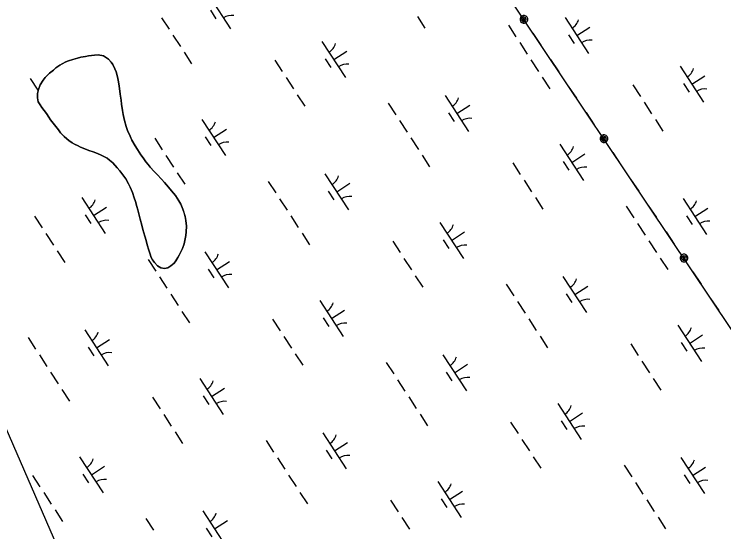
# Model space of a CAD drawing. Extents: x 3953924 to 3974542, y 193747 to 216192.
# Drawn here: x 3961293 to 3962117, y 210540 to 211142 of the extents above; entities that cross this region are included whole.
import ezdxf

# ---------------------------------------------------------------- set-up
doc = ezdxf.new("R2010")
doc.units = 0
for name, color, linetype in [('V-TOPO-SHOR', 7, 'Continuous'), ('V-UTIL-LINE', 7, 'Continuous'), ('V-WETL-SWMP', 7, 'Continuous')]:
    doc.layers.add(name, color=color, linetype=linetype)

msp = doc.modelspace()

# ---------------------------------------------------------------- linework, layer by layer
at = {"layer": 'V-TOPO-SHOR'}
for points in [[(3961376.27, 211092.9), (3961370.7, 211091.99), (3961366.76, 211090.94), (3961361.46, 211089.49), (3961356.42, 211087.76), (3961353.43, 211086.56), (3961349.07, 211084.43), (3961346.34, 211082.55), (3961341.7, 211079.46), (3961338.83, 211077.04), (3961334.33, 211073.28), (3961331.73, 211070.72), (3961329.41, 211068.43), (3961326.94, 211065.33), (3961323.64, 211059.79), (3961321.43, 211054.52), (3961320.44, 211049.64), (3961320.27, 211044.62), (3961321.19, 211040.27), (3961323.33, 211036.46), (3961325.48, 211033.59), (3961328.3, 211029.9), (3961330.85, 211026.49), (3961333.67, 211022.13), (3961335.41, 211019.27), (3961344.82, 211007.66)], [(3961344.82, 211007.66), (3961347.1, 211004.25), (3961351.27, 211000.01), (3961354.51, 210997.14), (3961356.8, 210995.09), (3961360.71, 210992.48), (3961363.41, 210990.96), (3961367.74, 210988.9), (3961370.44, 210987.52), (3961377.2, 210984.62), (3961380.04, 210983.51), (3961384.92, 210981.98), (3961388.3, 210980.74), (3961393.44, 210978.66), (3961396.82, 210977.14), (3961401.28, 210974.53), (3961404.11, 210972.34), (3961407.75, 210969.05), (3961412.86, 210963.45), (3961416.09, 210959.76), (3961418.24, 210956.9), (3961420.66, 210953.76), (3961422.94, 210950.49), (3961426.15, 210944.76), (3961428.02, 210940.81), (3961430.55, 210934.82), (3961432.67, 210928.57), (3961434, 210924.48), (3961435.58, 210918.37), (3961436.77, 210914.56), (3961438.35, 210908.3), (3961439.54, 210903.95), (3961441.39, 210896.88), (3961442.71, 210891.86), (3961445.09, 210884.1), (3961446.41, 210879.07), (3961447.86, 210874.04), (3961449.58, 210867.79), (3961450.77, 210864.11), (3961452.5, 210859.35), (3961453.83, 210856.63), (3961456.11, 210853.35), (3961459.88, 210849.52), (3961463.66, 210847.19), (3961467.73, 210846.35), (3961471.67, 210847.4), (3961475.35, 210849.68), (3961478.9, 210852.77), (3961481.09, 210855.2), (3961483.43, 210859.11), (3961484.81, 210861.95), (3961487.15, 210866.55), (3961488.8, 210869.79), (3961490.75, 210875.2), (3961491.59, 210879), (3961492.58, 210884.69), (3961493.16, 210889.16), (3961493.34, 210895.81), (3961492.58, 210902.33), (3961491.8, 210906.67), (3961490.48, 210911.03), (3961489.15, 210915.38), (3961486.62, 210921.37), (3961484.34, 210925.18), (3961480.45, 210931.18), (3961475.89, 210936.78), (3961472.66, 210940.88), (3961467.68, 210946.34), (3961464.46, 210950.3), (3961459.34, 210955.63), (3961455.97, 210959.05), (3961451.26, 210964.11), (3961448.71, 210967.25), (3961446.29, 210970.25), (3961442.94, 210975.16), (3961440.52, 210978.71), (3961436.63, 210984.57), (3961433.81, 210988.8), (3961429.93, 210995.48), (3961427.93, 211000.11), (3961425, 211006.91), (3961423.41, 211011.54), (3961421.56, 211018.47), (3961419.98, 211025.27), (3961419.07, 211030.16), (3961418.04, 211037.36), (3961417.4, 211042.11), (3961416.5, 211049.17), (3961415.22, 211058.68), (3961414.05, 211065.2), (3961413.4, 211069.28), (3961411.68, 211074.85), (3961410.21, 211078.39), (3961407.67, 211083.3), (3961405.93, 211086.02), (3961402.84, 211089.71), (3961397.17, 211093.55), (3961390.66, 211094.55), (3961386.46, 211094.45), (3961379.8, 211093.69), (3961376.27, 211092.9)]]:
    msp.add_lwpolyline(points, dxfattribs=at)
at = {"layer": 'V-UTIL-LINE'}
for points in [[(3969933.5, 199153.6), (3965324.75, 205998.56), (3961472.65, 211751.95)], [(3960964.1, 211397.08), (3962099.71, 208779.48)], [(3961885.03, 211136.03), (3961884.5, 211134.69), (3961885.63, 211134.97), (3961886.1, 211136.25), (3961885.16, 211137.37), (3961883.7, 211136.5), (3961883.19, 211134.21), (3961885.01, 211133.09), (3961887.32, 211133.86), (3961887.87, 211136.08), (3961887.06, 211138.16), (3961884.75, 211138.85), (3961882.38, 211137.46), (3961881.29, 211133.53), (3961882.53, 211132.29), (3961884.15, 211131.62), (3961885.91, 211131.62), (3961887.53, 211132.29), (3961888.77, 211133.54), (3961889.44, 211135.16), (3961889.44, 211136.91), (3961888.77, 211138.54), (3961887.52, 211139.78), (3961885.9, 211140.45), (3961884.14, 211140.45), (3961882.52, 211139.77), (3961881.28, 211138.53), (3961880.61, 211136.91), (3961880.61, 211135.15), (3961881.29, 211133.53)], [(3961905.26, 211105.78), (3961895.81, 211119.91)], [(3961925.85, 211075.04), (3961916.39, 211089.16)], [(3961946.43, 211044.29), (3961936.98, 211058.42)], [(3961967.02, 211013.55), (3961957.56, 211027.67)], [(3961977.94, 210997.26), (3961977.41, 210995.93), (3961978.54, 210996.2), (3961979.01, 210997.49), (3961978.07, 210998.61), (3961976.61, 210997.73), (3961976.1, 210995.44), (3961977.92, 210994.32), (3961980.23, 210995.09), (3961980.78, 210997.31), (3961979.97, 210999.39), (3961977.66, 211000.08), (3961975.29, 210998.69), (3961974.2, 210994.76), (3961975.44, 210993.52), (3961977.06, 210992.85), (3961978.82, 210992.85), (3961980.44, 210993.52), (3961981.68, 210994.77), (3961982.35, 210996.39), (3961982.35, 210998.15), (3961981.68, 210999.77), (3961980.43, 211001.01), (3961978.81, 211001.68), (3961977.06, 211001.68), (3961975.43, 211001), (3961974.19, 210999.76), (3961973.52, 210998.14), (3961973.52, 210996.38), (3961974.2, 210994.76)], [(3961998.17, 210967.02), (3961988.72, 210981.14)], [(3962018.76, 210936.27), (3962009.3, 210950.4)], [(3962039.34, 210905.53), (3962029.89, 210919.65)], [(3962059.93, 210874.78), (3962050.47, 210888.91)], [(3962070.85, 210858.5), (3962070.32, 210857.16), (3962071.45, 210857.43), (3962071.92, 210858.72), (3962070.98, 210859.84), (3962069.52, 210858.96), (3962069.01, 210856.67), (3962070.83, 210855.56), (3962073.14, 210856.32), (3962073.69, 210858.54), (3962072.88, 210860.63), (3962070.57, 210861.32), (3962068.2, 210859.92), (3962067.11, 210855.99), (3962068.35, 210854.75), (3962069.97, 210854.08), (3962071.73, 210854.08), (3962073.35, 210854.76), (3962074.59, 210856), (3962075.26, 210857.62), (3962075.26, 210859.38), (3962074.59, 210861), (3962073.34, 210862.24), (3962071.72, 210862.91), (3962069.96, 210862.91), (3962068.34, 210862.24), (3962067.1, 210860.99), (3962066.43, 210859.37), (3962066.43, 210857.61), (3962067.11, 210855.99)], [(3962091.08, 210828.25), (3962081.63, 210842.37)], [(3962111.67, 210797.5), (3962102.21, 210811.63)]]:
    msp.add_lwpolyline(points, dxfattribs=at)
at = {"layer": 'V-WETL-SWMP'}
for p, q in [((3961517.18, 211166.92), (3961544.45, 211125.01)), ((3961521.07, 211146.79), (3961527.62, 211136.73)), ((3961761.43, 211139.14), (3961770.16, 211125.73)), ((3961464.45, 211137.87), (3961473.18, 211124.46)), ((3961932.89, 211138.09), (3961960.17, 211096.18)), ((3961867.07, 211129.16), (3961875.8, 211115.75)), ((3961946.53, 211117.14), (3961961.62, 211126.96)), ((3961477.54, 211117.76), (3961486.27, 211104.35)), ((3961936.79, 211117.95), (3961943.34, 211107.9)), ((3961650.6, 211110.3), (3961677.87, 211068.4)), ((3961880.16, 211109.04), (3961888.89, 211095.63)), ((3961664.24, 211089.35), (3961679.32, 211099.17)), ((3961356.42, 211087.76), (3961361.45, 211089.49)), ((3961361.45, 211089.49), (3961366.76, 211090.94)), ((3961366.76, 211090.94), (3961370.7, 211091.99)), ((3961370.7, 211091.99), (3961376.27, 211092.9)), ((3961376.27, 211092.9), (3961379.8, 211093.69)), ((3961379.8, 211093.69), (3961386.46, 211094.45)), ((3961386.46, 211094.45), (3961390.66, 211094.55)), ((3961390.66, 211094.55), (3961397.17, 211093.55)), ((3961397.17, 211093.55), (3961402.84, 211089.71)), ((3961402.84, 211089.71), (3961405.93, 211086.02)), ((3961490.63, 211097.64), (3961499.36, 211084.23)), ((3961654.5, 211090.17), (3961661.04, 211080.11)), ((3961341.7, 211079.46), (3961346.34, 211082.55)), ((3961346.34, 211082.55), (3961349.07, 211084.43)), ((3961349.07, 211084.43), (3961353.43, 211086.56)), ((3961353.43, 211086.56), (3961356.42, 211087.76)), ((3961405.93, 211086.02), (3961407.67, 211083.3)), ((3961407.67, 211083.3), (3961410.21, 211078.39)), ((3961595.84, 211088.62), (3961604.57, 211075.22)), ((3961893.26, 211088.93), (3961901.99, 211075.52)), ((3962066.31, 211081.47), (3962093.59, 211039.57)), ((3961329.41, 211068.43), (3961334.33, 211073.28)), ((3961334.33, 211073.28), (3961338.83, 211077.04)), ((3961338.83, 211077.04), (3961341.7, 211079.46)), ((3961410.21, 211078.39), (3961411.68, 211074.85)), ((3961411.68, 211074.85), (3961413.4, 211069.28)), ((3961311.95, 211067.24), (3961320.68, 211053.83)), ((3961323.64, 211059.79), (3961326.94, 211065.33)), ((3961326.94, 211065.33), (3961329.41, 211068.43)), ((3961413.4, 211069.28), (3961414.05, 211065.2)), ((3961414.05, 211065.2), (3961415.22, 211058.68)), ((3961608.93, 211068.51), (3961617.66, 211055.1)), ((3961906.35, 211068.81), (3961915.08, 211055.4)), ((3962079.95, 211060.52), (3962095.04, 211070.34)), ((3961321.43, 211054.52), (3961323.64, 211059.79)), ((3961415.22, 211058.68), (3961416.5, 211049.17)), ((3962011.56, 211059.79), (3962020.28, 211046.38)), ((3962070.21, 211061.34), (3962076.76, 211051.28)), ((3961320.27, 211044.62), (3961320.44, 211049.64)), ((3961320.44, 211049.64), (3961321.43, 211054.52)), ((3961416.5, 211049.17), (3961417.4, 211042.11)), ((3961622.03, 211048.4), (3961630.76, 211034.99)), ((3961321.19, 211040.27), (3961320.27, 211044.62)), ((3961323.33, 211036.46), (3961321.19, 211040.27)), ((3961417.4, 211042.11), (3961418.04, 211037.36)), ((3961793.49, 211047.34), (3961820.76, 211005.44)), ((3961325.48, 211033.59), (3961323.33, 211036.46)), ((3961328.3, 211029.9), (3961325.48, 211033.59)), ((3961418.04, 211037.36), (3961419.07, 211030.16)), ((3961727.67, 211038.41), (3961736.4, 211025)), ((3961807.13, 211026.39), (3961822.21, 211036.21)), ((3962024.65, 211039.68), (3962033.38, 211026.27)), ((3961330.85, 211026.49), (3961328.3, 211029.9)), ((3961333.67, 211022.13), (3961330.85, 211026.49)), ((3961419.07, 211030.16), (3961419.98, 211025.27)), ((3961419.98, 211025.27), (3961421.56, 211018.47)), ((3961797.39, 211027.21), (3961803.93, 211017.15)), ((3961335.41, 211019.27), (3961333.67, 211022.13)), ((3961344.82, 211007.66), (3961335.41, 211019.27)), ((3961421.56, 211018.47), (3961423.41, 211011.54)), ((3961511.19, 211019.56), (3961538.47, 210977.65)), ((3961740.76, 211018.3), (3961749.49, 211004.89)), ((3962037.74, 211019.57), (3962046.47, 211006.16)), ((3961347.1, 211004.25), (3961344.82, 211007.66)), ((3961423.41, 211011.54), (3961425, 211006.91)), ((3961524.83, 210998.61), (3961539.92, 211008.43)), ((3961351.27, 211000.01), (3961347.1, 211004.25)), ((3961354.5, 210997.14), (3961351.27, 211000.01)), ((3961425, 211006.91), (3961427.93, 211000.11)), ((3961427.93, 211000.11), (3961429.93, 210995.48)), ((3961515.09, 210999.42), (3961521.64, 210989.37)), ((3961356.8, 210995.09), (3961354.5, 210997.14)), ((3961360.71, 210992.48), (3961356.8, 210995.09)), ((3961363.41, 210990.97), (3961360.71, 210992.48)), ((3961367.74, 210988.9), (3961363.41, 210990.97)), ((3961429.93, 210995.48), (3961433.81, 210988.8)), ((3961456.44, 210997.88), (3961465.17, 210984.47)), ((3961753.85, 210998.18), (3961762.58, 210984.77)), ((3961926.91, 210990.73), (3961954.18, 210948.82)), ((3961370.44, 210987.52), (3961367.74, 210988.9)), ((3961377.2, 210984.62), (3961370.44, 210987.52)), ((3961380.04, 210983.51), (3961377.2, 210984.62)), ((3961384.92, 210981.98), (3961380.04, 210983.51)), ((3961433.81, 210988.8), (3961436.63, 210984.57)), ((3961436.63, 210984.57), (3961440.52, 210978.71)), ((3961388.3, 210980.74), (3961384.92, 210981.98)), ((3961393.44, 210978.66), (3961388.3, 210980.74)), ((3961396.82, 210977.14), (3961393.44, 210978.66)), ((3961401.28, 210974.53), (3961396.82, 210977.14)), ((3961404.11, 210972.34), (3961401.28, 210974.53)), ((3961440.52, 210978.71), (3961442.94, 210975.16)), ((3961442.94, 210975.16), (3961446.29, 210970.25)), ((3961469.53, 210977.77), (3961478.26, 210964.36)), ((3961766.95, 210978.07), (3961775.67, 210964.66)), ((3961940.55, 210969.77), (3961955.63, 210979.59)), ((3961407.75, 210969.05), (3961404.11, 210972.34)), ((3961412.86, 210963.45), (3961407.75, 210969.05)), ((3961446.29, 210970.25), (3961448.71, 210967.25)), ((3961448.71, 210967.25), (3961451.26, 210964.11)), ((3961872.15, 210969.05), (3961880.88, 210955.64)), ((3961930.81, 210970.59), (3961937.35, 210960.54)), ((3961416.09, 210959.76), (3961412.86, 210963.45)), ((3961418.24, 210956.9), (3961416.09, 210959.76)), ((3961451.26, 210964.11), (3961455.97, 210959.05)), ((3961455.97, 210959.05), (3961459.34, 210955.63)), ((3961482.62, 210957.65), (3961491.35, 210944.24)), ((3961420.66, 210953.76), (3961418.24, 210956.9)), ((3961422.94, 210950.48), (3961420.66, 210953.76)), ((3961426.15, 210944.76), (3961422.94, 210950.48)), ((3961459.34, 210955.63), (3961464.46, 210950.3)), ((3961464.46, 210950.3), (3961467.68, 210946.34)), ((3961654.08, 210956.6), (3961681.36, 210914.69)), ((3961428.02, 210940.81), (3961426.15, 210944.76)), ((3961467.68, 210946.34), (3961472.66, 210940.88)), ((3961588.26, 210947.67), (3961596.99, 210934.26)), ((3961667.72, 210935.65), (3961682.81, 210945.47)), ((3961885.24, 210948.94), (3961893.97, 210935.53)), ((3961430.55, 210934.82), (3961428.02, 210940.81)), ((3961432.67, 210928.57), (3961430.55, 210934.82)), ((3961472.66, 210940.88), (3961475.88, 210936.78)), ((3961475.88, 210936.78), (3961480.45, 210931.18)), ((3961657.98, 210936.47), (3961664.53, 210926.41)), ((3961371.79, 210928.81), (3961399.06, 210886.91)), ((3961434, 210924.48), (3961432.67, 210928.57)), ((3961480.45, 210931.18), (3961484.34, 210925.18)), ((3961484.34, 210925.18), (3961486.62, 210921.37)), ((3961601.36, 210927.55), (3961610.08, 210914.14)), ((3961898.34, 210928.82), (3961907.07, 210915.41)), ((3962069.8, 210927.77), (3962097.07, 210885.86)), ((3961385.43, 210907.86), (3961400.51, 210917.68)), ((3961435.58, 210918.37), (3961434, 210924.48)), ((3961436.77, 210914.56), (3961435.58, 210918.37)), ((3961486.62, 210921.37), (3961489.15, 210915.38)), ((3962003.98, 210918.84), (3962012.71, 210905.43)), ((3962083.44, 210906.82), (3962098.52, 210916.64)), ((3961375.69, 210908.68), (3961382.23, 210898.62)), ((3961438.35, 210908.3), (3961436.77, 210914.56)), ((3961439.54, 210903.95), (3961438.35, 210908.3)), ((3961489.15, 210915.38), (3961491.8, 210906.67)), ((3961317.03, 210907.14), (3961325.76, 210893.73)), ((3961441.39, 210896.88), (3961439.54, 210903.95)), ((3961491.8, 210906.67), (3961492.58, 210902.33)), ((3961492.58, 210902.33), (3961493.34, 210895.81)), ((3961614.45, 210907.44), (3961623.18, 210894.03)), ((3961787.5, 210899.98), (3961814.78, 210858.08)), ((3962073.7, 210907.63), (3962080.24, 210897.58)), ((3961442.71, 210891.85), (3961441.39, 210896.88)), ((3961445.09, 210884.1), (3961442.71, 210891.85)), ((3961493.34, 210895.81), (3961493.16, 210889.16)), ((3962017.07, 210898.72), (3962025.8, 210885.31)), ((3961330.12, 210887.02), (3961338.85, 210873.61)), ((3961446.41, 210879.07), (3961445.09, 210884.1)), ((3961492.58, 210884.69), (3961491.59, 210879)), ((3961493.16, 210889.16), (3961492.58, 210884.69)), ((3961627.54, 210887.32), (3961636.27, 210873.92)), ((3961801.14, 210879.03), (3961816.23, 210888.85)), ((3961447.86, 210874.04), (3961446.41, 210879.07)), ((3961491.59, 210879), (3961490.74, 210875.2)), ((3961732.75, 210878.3), (3961741.48, 210864.9)), ((3961791.4, 210879.85), (3961797.95, 210869.79)), ((3962030.16, 210878.61), (3962038.89, 210865.2)), ((3961449.58, 210867.79), (3961447.86, 210874.04)), ((3961450.77, 210864.11), (3961449.58, 210867.79)), ((3961488.8, 210869.79), (3961484.81, 210861.95)), ((3961490.74, 210875.2), (3961488.8, 210869.79)), ((3961343.22, 210866.91), (3961351.95, 210853.5)), ((3961452.5, 210859.35), (3961450.77, 210864.11)), ((3961453.83, 210856.63), (3961452.5, 210859.35)), ((3961483.43, 210859.11), (3961481.09, 210855.2)), ((3961484.81, 210861.95), (3961483.43, 210859.11)), ((3961514.68, 210865.85), (3961541.96, 210823.95)), ((3961448.86, 210856.92), (3961457.59, 210843.51)), ((3961456.11, 210853.35), (3961453.83, 210856.63)), ((3961459.88, 210849.52), (3961456.11, 210853.35)), ((3961478.9, 210852.77), (3961475.35, 210849.68)), ((3961481.09, 210855.2), (3961478.9, 210852.77)), ((3961528.32, 210844.9), (3961543.4, 210854.72)), ((3961745.84, 210858.19), (3961754.57, 210844.78)), ((3962043.26, 210858.49), (3962051.99, 210845.08)), ((3961463.66, 210847.19), (3961459.88, 210849.52)), ((3961467.73, 210846.35), (3961463.66, 210847.19)), ((3961471.67, 210847.4), (3961467.73, 210846.35)), ((3961475.35, 210849.68), (3961471.67, 210847.4)), ((3961518.58, 210845.72), (3961525.12, 210835.66)), ((3961461.95, 210836.81), (3961470.68, 210823.4)), ((3961758.93, 210838.08), (3961767.66, 210824.67)), ((3961930.39, 210837.02), (3961957.67, 210795.12)), ((3961864.57, 210828.09), (3961873.3, 210814.68)), ((3961944.03, 210816.07), (3961959.12, 210825.89)), ((3961475.04, 210816.69), (3961483.77, 210803.28)), ((3961934.29, 210816.89), (3961940.84, 210806.83)), ((3961648.1, 210809.24), (3961675.38, 210767.33)), ((3961877.67, 210807.98), (3961886.39, 210794.57)), ((3961488.14, 210796.58), (3961496.87, 210783.17)), ((3961661.74, 210788.29), (3961676.82, 210798.11)), ((3961593.34, 210787.56), (3961602.07, 210774.15)), ((3961652, 210789.1), (3961658.54, 210779.05)), ((3961890.76, 210787.86), (3961899.49, 210774.45)), ((3962063.81, 210780.41), (3962091.09, 210738.5)), ((3961375.27, 210775.11), (3961402.55, 210733.21)), ((3962077.45, 210759.45), (3962092.54, 210769.27)), ((3961309.45, 210766.18), (3961318.18, 210752.77)), ((3961388.91, 210754.16), (3961404, 210763.98)), ((3961606.44, 210767.45), (3961615.16, 210754.04)), ((3961903.85, 210767.75), (3961912.58, 210754.34)), ((3962067.71, 210760.27), (3962074.26, 210750.22)), ((3961379.17, 210754.98), (3961385.72, 210744.92)), ((3962009.06, 210758.73), (3962017.79, 210745.32)), ((3961322.55, 210746.06), (3961331.28, 210732.65)), ((3961619.53, 210747.33), (3961628.26, 210733.92)), ((3961790.99, 210746.28), (3961818.27, 210704.37)), ((3961725.17, 210737.35), (3961733.9, 210723.94)), ((3962022.15, 210738.62), (3962030.88, 210725.21)), ((3961804.63, 210725.33), (3961819.71, 210735.15)), ((3961335.64, 210725.95), (3961344.37, 210712.54)), ((3961794.89, 210726.15), (3961801.43, 210716.09)), ((3961508.69, 210718.49), (3961535.97, 210676.59)), ((3961738.26, 210717.23), (3961746.99, 210703.82)), ((3962035.24, 210718.5), (3962043.97, 210705.09)), ((3961348.73, 210705.84), (3961357.46, 210692.43)), ((3961522.33, 210697.54), (3961537.42, 210707.36)), ((3961453.94, 210696.82), (3961462.67, 210683.41)), ((3961512.59, 210698.36), (3961519.14, 210688.3)), ((3961751.35, 210697.12), (3961760.08, 210683.71)), ((3961924.41, 210689.66), (3961951.69, 210647.76)), ((3961938.05, 210668.71), (3961953.13, 210678.53)), ((3961467.03, 210676.7), (3961475.76, 210663.29)), ((3961764.45, 210677), (3961773.18, 210663.6)), ((3961928.31, 210669.53), (3961934.86, 210659.47)), ((3961869.65, 210667.98), (3961878.38, 210654.58)), ((3961480.12, 210656.59), (3961488.85, 210643.18)), ((3961651.58, 210655.53), (3961678.86, 210613.63)), ((3961585.76, 210646.6), (3961594.49, 210633.19)), ((3961882.75, 210647.87), (3961891.48, 210634.46)), ((3961665.22, 210634.58), (3961680.31, 210644.4)), ((3961655.48, 210635.4), (3961662.03, 210625.34)), ((3961369.29, 210627.75), (3961396.57, 210585.84)), ((3961598.86, 210626.49), (3961607.59, 210613.08)), ((3961895.84, 210627.76), (3961904.57, 210614.35)), ((3962067.3, 210626.7), (3962094.58, 210584.8)), ((3961382.93, 210606.8), (3961398.01, 210616.62)), ((3962001.48, 210617.77), (3962010.21, 210604.36)), ((3962080.94, 210605.75), (3962096.02, 210615.57)), ((3961314.53, 210606.07), (3961323.26, 210592.66)), ((3961373.19, 210607.62), (3961379.74, 210597.56)), ((3961611.95, 210606.37), (3961620.68, 210592.96)), ((3962071.2, 210606.57), (3962077.75, 210596.51)), ((3961785.01, 210598.92), (3961812.28, 210557.01)), ((3962014.57, 210597.66), (3962023.3, 210584.25)), ((3961798.64, 210577.97), (3961813.73, 210587.79)), ((3961327.63, 210585.96), (3961336.36, 210572.55)), ((3961625.04, 210586.26), (3961633.77, 210572.85)), ((3961788.9, 210578.79), (3961795.45, 210568.73)), ((3961730.25, 210577.24), (3961738.98, 210563.83)), ((3962027.67, 210577.54), (3962036.39, 210564.13)), ((3961340.72, 210565.84), (3961349.45, 210552.43)), ((3961512.18, 210564.79), (3961539.46, 210522.89)), ((3961446.36, 210555.86), (3961455.09, 210542.45)), ((3961743.34, 210557.13), (3961752.07, 210543.72)), ((3962040.76, 210557.43), (3962049.49, 210544.02)), ((3961525.82, 210543.84), (3961540.9, 210553.66)), ((3961516.08, 210544.66), (3961522.63, 210534.6))]:
    msp.add_line(p, q, dxfattribs=at)
for centre, start, end in [((3961546.08, 211122.95), 82.29009, 123.83375), ((3961931.66, 211140.41), 302.29009, 343.83375), ((3961649.37, 211112.63), 302.29009, 343.83375), ((3961961.8, 211094.12), 82.29009, 123.83375), ((3961679.5, 211066.33), 82.29009, 123.83375), ((3962065.08, 211083.8), 302.29009, 343.83375), ((3962095.22, 211037.5), 82.29009, 123.83375), ((3961792.26, 211049.67), 302.29009, 343.83375), ((3961509.96, 211021.88), 302.29009, 343.83375), ((3961822.39, 211003.37), 82.29009, 123.83375), ((3961540.1, 210975.59), 82.29009, 123.83375), ((3961925.68, 210993.05), 302.29009, 343.83375), ((3961955.81, 210946.76), 82.29009, 123.83375), ((3961652.85, 210958.92), 302.29009, 343.83375), ((3961370.56, 210931.14), 302.29009, 343.83375), ((3961682.99, 210912.63), 82.29009, 123.83375), ((3962068.57, 210930.09), 302.29009, 343.83375), ((3961400.69, 210884.84), 82.29009, 123.83375), ((3962098.7, 210883.8), 82.29009, 123.83375), ((3961786.27, 210902.31), 302.29009, 343.83375), ((3961816.41, 210856.01), 82.29009, 123.83375), ((3961513.45, 210868.18), 302.29009, 343.83375), ((3961543.58, 210821.88), 82.29009, 123.83375), ((3961929.16, 210839.35), 302.29009, 343.83375), ((3961959.3, 210793.05), 82.29009, 123.83375), ((3961646.87, 210811.56), 302.29009, 343.83375), ((3961677.01, 210765.27), 82.29009, 123.83375), ((3962062.58, 210782.73), 302.29009, 343.83375), ((3961374.04, 210777.44), 302.29009, 343.83375), ((3962092.72, 210736.44), 82.29009, 123.83375), ((3961404.18, 210731.14), 82.29009, 123.83375), ((3961789.76, 210748.6), 302.29009, 343.83375), ((3961819.9, 210702.31), 82.29009, 123.83375), ((3961507.46, 210720.82), 302.29009, 343.83375), ((3961537.6, 210674.52), 82.29009, 123.83375), ((3961923.18, 210691.99), 302.29009, 343.83375), ((3961953.32, 210645.69), 82.29009, 123.83375), ((3961650.35, 210657.86), 302.29009, 343.83375), ((3961680.49, 210611.56), 82.29009, 123.83375), ((3961368.06, 210630.07), 302.29009, 343.83375), ((3962066.07, 210629.03), 302.29009, 343.83375), ((3961398.2, 210583.78), 82.29009, 123.83375), ((3961783.77, 210601.24), 302.29009, 343.83375), ((3962096.21, 210582.73), 82.29009, 123.83375), ((3961813.91, 210554.95), 82.29009, 123.83375), ((3961510.95, 210567.12), 302.29009, 343.83375)]:
    msp.add_arc(centre, 17.62, start, end, dxfattribs=at)

doc.saveas('drawing.dxf')
